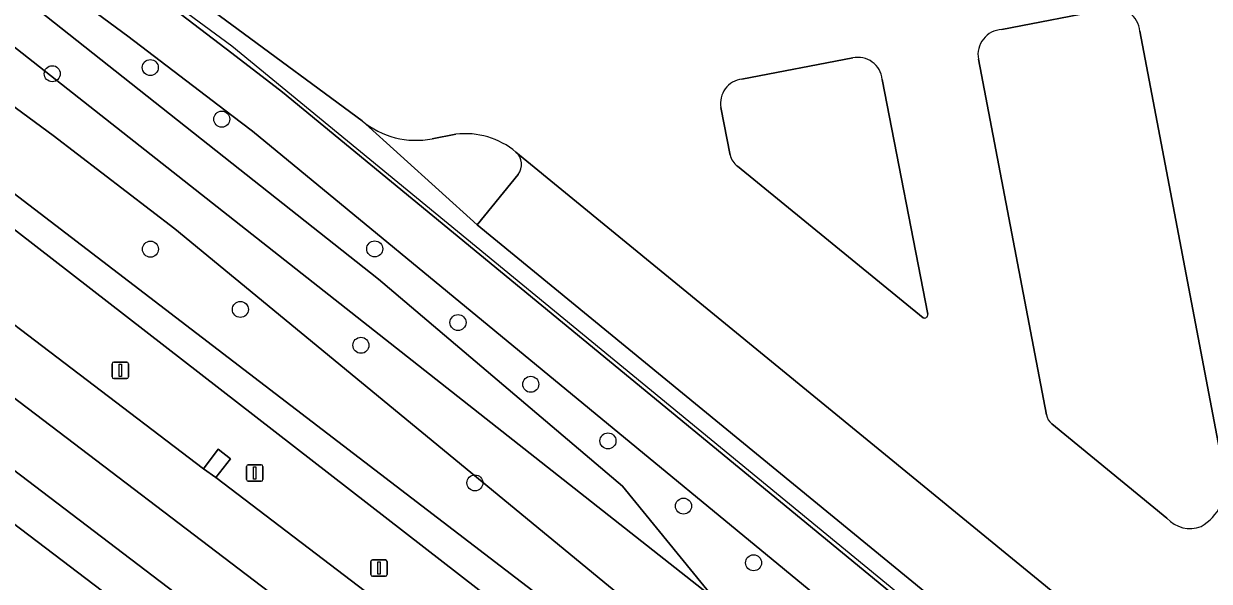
# Model space of a CAD drawing. Extents: x 158086 to 159499, y 382904 to 383981.
# Drawn here: x 158987.3 to 159059.7, y 383751.7 to 383785.7 of the extents above; entities that cross this region are included whole.
import ezdxf

# ---------------------------------------------------------------- set-up
doc = ezdxf.new("R2010")
doc.units = 0
for name, color, linetype in [('IMGEO_Berm_groen', 7, 'Continuous'), ('IMGEO_Berm_open', 7, 'Continuous'), ('IMGEO_Boom', 7, 'Continuous'), ('IMGEO_Groenvoorziening', 7, 'Continuous'), ('IMGEO_Haag', 7, 'Continuous'), ('IMGEO_Hek', 7, 'Continuous'), ('IMGEO_Lichtmast', 7, 'Continuous'), ('IMGEO_Parkeervlak_gesloten', 7, 'Continuous'), ('IMGEO_Parkeervlak_open', 7, 'Continuous'), ('IMGEO_Rijbaan_lokaal_gesloten', 7, 'Continuous'), ('IMGEO_Rijbaan_regionaal_gesloten', 7, 'Continuous'), ('IMGEO_Voetpad_gesloten', 7, 'Continuous')]:
    doc.layers.add(name, color=color, linetype=linetype)

msp = doc.modelspace()

# ---------------------------------------------------------------- linework, layer by layer
at = {"layer": 'IMGEO_Berm_groen'}
msp.add_lwpolyline([(158969.077, 383788.862), (158963.368, 383793.075), (158929.248, 383818.252), (158928.402, 383818.589), (158927.446, 383818.695), (158926.495, 383818.522), (158924.953, 383817.753), (158925.324, 383817.469), (158937.137, 383810.244), (158978.934, 383779.172), (159030.868, 383738.885), (159072.659, 383708.042), (159082.721, 383700.616), (159072.943, 383708.425), (159046.929, 383729.198), (159036.552, 383737.15)], close=True, dxfattribs=at)
for points in [[(159035.196, 383721.511), (158969.09, 383771.838), (158912.434, 383814.964), (158909.887, 383813.753), (158966.637, 383770.42), (159063.996, 383696.408), (159075.868, 383687.383), (159089.547, 383677.25)], [(159030.868, 383738.885), (158978.934, 383779.172), (158937.137, 383810.244)], [(158983.073, 383770.097), (158998.269, 383758.528), (158999.177, 383759.732), (158999.933, 383759.14), (158999.026, 383757.998), (159014.223, 383746.419), (159015.131, 383747.623), (159015.887, 383747.032), (159014.969, 383745.815), (159030.171, 383734.294), (159031.078, 383735.498), (159031.835, 383734.906), (159030.931, 383733.708), (159046.125, 383722.098), (159047.033, 383723.302), (159047.789, 383722.711), (159046.874, 383721.57), (159062.093, 383710.009)]]:
    msp.add_lwpolyline(points, dxfattribs=at)
at = {"layer": 'IMGEO_Berm_open'}
msp.add_lwpolyline([(158998.269, 383758.528), (158999.026, 383757.998), (158999.933, 383759.14), (158999.177, 383759.732)], close=True, dxfattribs=at)
at = {"layer": 'IMGEO_Boom'}
for centre in [(158995.029, 383783.031), (158989.042, 383782.656), (158999.389, 383779.879), (158995.038, 383771.94), (159008.727, 383771.958), (159000.525, 383768.258), (159013.813, 383767.46), (159007.888, 383766.069), (159018.254, 383763.687), (159022.969, 383760.23), (159014.846, 383757.67), (159027.579, 383756.252), (159031.857, 383752.789)]:
    msp.add_circle(centre, 0.489, dxfattribs=at)
at = {"layer": 'IMGEO_Groenvoorziening'}
for points in [[(159014.98, 383773.429), (159007.962, 383779.777), (159000, 383785.641), (158972.724, 383805.711), (158972.097, 383804.858), (158972.132, 383804.833), (158972.03, 383804.707), (158995.374, 383787.462), (159000, 383783.909), (159003.102, 383781.527), (159041.409, 383750), (159072.084, 383724.754)], [(159007.962, 383779.777), (159014.98, 383773.429), (159017.481, 383776.508)], [(159013.687, 383778.956), (159012.239, 383778.685)], [(159087.276, 383715.072), (159088.646, 383714.286), (159092.283, 383712.2), (159111.307, 383715.662), (159110.105, 383721.812), (159109.042, 383721.609), (159110.037, 383716.811), (159093.313, 383713.59), (159091.918, 383714.335), (159079.557, 383720.938), (159070.891, 383727.88), (159071.013, 383728.101), (159063.833, 383733.533), (159060.309, 383736.199), (159060.387, 383736.293), (159055.647, 383740.09), (159043.559, 383750), (159014.98, 383773.429)]]:
    msp.add_lwpolyline(points, dxfattribs=at)
for points in [[(159036.644, 383750), (159001.257, 383779.136), (159000, 383780.098), (158993.653, 383784.956), (158970.094, 383802.316), (158969.37, 383801.422), (158969.011, 383800.922), (158979.214, 383793.654), (159000, 383777.199), (159008.962, 383770.105), (159023.854, 383757.471), (159029.454, 383750.609), (159040.532, 383741.876), (159042.981, 383744.783)], [(159000, 383777.199), (158979.214, 383793.654), (158969.011, 383800.922), (158967.786, 383799.22), (159029.454, 383750.609), (159023.854, 383757.471), (159008.962, 383770.105)], [(158967.786, 383799.22), (158965.604, 383796.184), (158989.089, 383778.879), (158996.531, 383773.183), (159038.084, 383738.97), (159038.526, 383739.494), (159029.951, 383750), (159029.454, 383750.609)], [(158996.531, 383773.183), (158989.089, 383778.879), (158965.604, 383796.184), (158963.368, 383793.075), (158969.077, 383788.862), (159036.552, 383737.15), (159038.084, 383738.97)]]:
    msp.add_lwpolyline(points, close=True, dxfattribs=at)
for centre, radius, start, end in [((159011.239, 383783.692), 5.106, 230.06484, 281.28972), ((159014.261, 383774.169), 4.822, 50.17974, 96.84137), ((159016.717, 383777.122), 0.98, 321.17216, 49.88292)]:
    msp.add_arc(centre, radius, start, end, dxfattribs=at)
at = {"layer": 'IMGEO_Haag'}
for points in [[(159000, 383785.641), (158972.724, 383805.711), (158972.097, 383804.858), (158972.132, 383804.833), (158972.03, 383804.707), (158995.374, 383787.462), (159000, 383783.909), (159003.102, 383781.527), (159041.409, 383750), (159072.084, 383724.754)], [(159087.276, 383715.072), (159088.646, 383714.286), (159092.283, 383712.2), (159111.307, 383715.662), (159110.105, 383721.812), (159109.042, 383721.609), (159110.037, 383716.811), (159093.313, 383713.59), (159079.557, 383720.938), (159070.891, 383727.88), (159071.013, 383728.101), (159063.833, 383733.533), (159060.309, 383736.199), (159060.387, 383736.293), (159055.647, 383740.09), (159043.559, 383750), (159014.98, 383773.429), (159007.962, 383779.777), (159000, 383785.641)]]:
    msp.add_lwpolyline(points, dxfattribs=at)
at = {"layer": 'IMGEO_Hek'}
msp.add_lwpolyline([(159087.276, 383715.072), (159077.418, 383720.905), (159072.654, 383724.663), (159000, 383784.331), (158972.132, 383804.833)], dxfattribs=at)
at = {"layer": 'IMGEO_Lichtmast'}
for p, q in [((158992.699, 383764.141), (158992.699, 383764.941)), ((158992.699, 383764.941), (158992.699, 383764.141)), ((158992.799, 383765.041), (158993.589, 383765.041)), ((158993.589, 383765.041), (158992.799, 383765.041)), ((158993.689, 383764.941), (158993.689, 383764.141)), ((158993.689, 383764.141), (158993.689, 383764.941)), ((158993.589, 383764.041), (158992.799, 383764.041)), ((158992.799, 383764.041), (158993.589, 383764.041)), ((159000.908, 383757.872), (159000.908, 383758.672)), ((159000.908, 383758.672), (159000.908, 383757.872)), ((159001.008, 383758.772), (159001.798, 383758.772)), ((159001.798, 383758.772), (159001.008, 383758.772)), ((159001.898, 383758.672), (159001.898, 383757.872)), ((159001.898, 383757.872), (159001.898, 383758.672)), ((159001.798, 383757.772), (159001.008, 383757.772)), ((159001.008, 383757.772), (159001.798, 383757.772)), ((159008.492, 383752.064), (159008.492, 383752.864)), ((159008.492, 383752.864), (159008.492, 383752.064)), ((159008.592, 383752.964), (159009.382, 383752.964)), ((159009.382, 383752.964), (159008.592, 383752.964)), ((159009.482, 383752.864), (159009.482, 383752.064)), ((159009.482, 383752.064), (159009.482, 383752.864)), ((159009.382, 383751.964), (159008.592, 383751.964)), ((159008.592, 383751.964), (159009.382, 383751.964))]:
    msp.add_line(p, q, dxfattribs=at)
for points in [[(158993.119, 383764.916), (158993.269, 383764.916), (158993.269, 383764.166), (158993.119, 383764.166), (158993.119, 383764.916)], [(159001.328, 383758.647), (159001.478, 383758.647), (159001.478, 383757.897), (159001.328, 383757.897), (159001.328, 383758.647)], [(159008.912, 383752.839), (159009.062, 383752.839), (159009.062, 383752.089), (159008.912, 383752.089), (159008.912, 383752.839)]]:
    msp.add_lwpolyline(points, dxfattribs=at)
for centre, start, end in [((158992.799, 383764.941), 90, 180), ((158992.799, 383764.941), 90, 180), ((158993.589, 383764.941), 0, 90), ((158993.589, 383764.941), 360, 90), ((158992.799, 383764.141), 180, 270), ((158992.799, 383764.141), 180, 270), ((158993.589, 383764.141), 270, 0), ((158993.589, 383764.141), 270, 0), ((159001.008, 383758.672), 90, 180), ((159001.008, 383758.672), 90, 180), ((159001.798, 383758.672), 0, 90), ((159001.798, 383758.672), 360, 90), ((159001.008, 383757.872), 180, 270), ((159001.008, 383757.872), 180, 270), ((159001.798, 383757.872), 270, 0), ((159001.798, 383757.872), 270, 0), ((159008.592, 383752.864), 90, 180), ((159008.592, 383752.864), 90, 180), ((159009.382, 383752.864), 0, 90), ((159009.382, 383752.864), 360, 90), ((159008.592, 383752.064), 180, 270), ((159008.592, 383752.064), 180, 270), ((159009.382, 383752.064), 270, 0), ((159009.382, 383752.064), 270, 0)]:
    msp.add_arc(centre, 0.1, start, end, dxfattribs=at)
at = {"layer": 'IMGEO_Parkeervlak_gesloten'}
for points in [[(159053.551, 383786.607), (159047.01, 383785.353)], [(159060.627, 383758.003), (159055.432, 383785.256)], [(159037.911, 383783.619), (159031.146, 383782.326)], [(159045.584, 383783.542), (159049.744, 383761.833)], [(159042.487, 383767.974), (159039.712, 383782.31)], [(159029.859, 383780.591), (159030.423, 383777.69)], [(159030.879, 383777.012), (159042.21, 383767.754)], [(159050.067, 383761.281), (159057.095, 383755.515)]]:
    msp.add_lwpolyline(points, dxfattribs=at)
for centre, radius, start, end in [((159053.931, 383785.151), 1.505, 4.00024, 104.62531), ((159047.094, 383783.82), 1.536, 93.14391, 190.42157), ((159038.228, 383782.162), 1.491, 5.70531, 102.274), ((159031.333, 383780.842), 1.496, 97.19659, 189.66834), ((159031.517, 383777.934), 1.121, 192.548, 235.2989), ((159042.294, 383767.932), 0.197, 244.72472, 12.19016), ((159050.528, 383761.922), 0.789, 186.43961, 234.22803), ((159057.753, 383757.549), 2.91, 299.3684, 8.9826), ((159058.492, 383756.735), 1.855, 221.14283, 291.78257)]:
    msp.add_arc(centre, radius, start, end, dxfattribs=at)
at = {"layer": 'IMGEO_Parkeervlak_open'}
for points in [[(159059.559, 383743.285), (159051.364, 383750), (159017.349, 383777.872)], [(159017.481, 383776.508), (159014.98, 383773.429), (159043.559, 383750), (159055.647, 383740.09), (159058.238, 383743.135)]]:
    msp.add_lwpolyline(points, dxfattribs=at)
msp.add_arc((159016.717, 383777.122), 0.98, 321.17216, 49.88292, dxfattribs=at)
at = {"layer": 'IMGEO_Rijbaan_lokaal_gesloten'}
for points in [[(158979.807, 383804.884), (158974.791, 383808.584), (158972.724, 383805.711), (159000, 383785.641), (159007.962, 383779.777)], [(159047.01, 383785.353), (159053.551, 383786.607)], [(159055.432, 383785.256), (159060.627, 383758.003)], [(159031.146, 383782.326), (159037.911, 383783.619)], [(159049.744, 383761.833), (159045.584, 383783.542)], [(159039.712, 383782.31), (159042.487, 383767.974)], [(159030.423, 383777.69), (159029.859, 383780.591)], [(159012.239, 383778.685), (159013.687, 383778.956)], [(159017.349, 383777.872), (159051.364, 383750), (159059.559, 383743.285), (159062.798, 383740.641), (159070.901, 383733.977)], [(159042.21, 383767.754), (159030.879, 383777.012)], [(159057.095, 383755.515), (159050.067, 383761.281)]]:
    msp.add_lwpolyline(points, dxfattribs=at)
for centre, radius, start, end in [((159053.931, 383785.151), 1.505, 4.00024, 104.62531), ((159047.094, 383783.82), 1.536, 93.14391, 190.42157), ((159038.228, 383782.162), 1.491, 5.70531, 102.274), ((159031.333, 383780.842), 1.496, 97.19659, 189.66834), ((159011.239, 383783.692), 5.106, 230.06484, 281.28972), ((159014.261, 383774.169), 4.822, 50.17974, 96.84137), ((159031.517, 383777.934), 1.121, 192.548, 235.2989), ((159042.294, 383767.932), 0.197, 244.72472, 12.19016), ((159050.528, 383761.922), 0.789, 186.43961, 234.22803), ((159057.753, 383757.549), 2.91, 299.3684, 8.9826), ((159058.492, 383756.735), 1.855, 221.14283, 291.78257)]:
    msp.add_arc(centre, radius, start, end, dxfattribs=at)
at = {"layer": 'IMGEO_Rijbaan_regionaal_gesloten'}
for points in [[(158916.261, 383816.783), (158912.434, 383814.964), (158969.09, 383771.838), (159035.196, 383721.511), (159065.54, 383698.458), (159067.635, 383701.28), (159009.14, 383745.793), (158989.893, 383760.433), (158960.529, 383782.768), (158943.761, 383795.523), (158928.034, 383807.485)], [(158909.887, 383813.753), (158906.518, 383812.152), (158926.241, 383796.967), (158945.802, 383782.061), (158967.516, 383765.514), (158989.348, 383748.876), (159023.873, 383722.566), (159062.009, 383693.704), (159063.996, 383696.408), (158966.637, 383770.42)]]:
    msp.add_lwpolyline(points, close=True, dxfattribs=at)
for points in [[(158943.761, 383795.523), (158960.529, 383782.768), (158989.893, 383760.433), (159009.14, 383745.793), (159067.635, 383701.28)], [(159062.093, 383710.009), (159046.874, 383721.57), (159046.125, 383722.098), (159030.931, 383733.708), (159030.171, 383734.294), (159014.969, 383745.815), (159014.223, 383746.419), (158999.026, 383757.998), (158998.269, 383758.528), (158983.073, 383770.097), (158982.302, 383770.669), (158967.11, 383782.262), (158966.344, 383782.841), (158951.147, 383794.413)]]:
    msp.add_lwpolyline(points, dxfattribs=at)
at = {"layer": 'IMGEO_Voetpad_gesloten'}
msp.add_lwpolyline([(159072.084, 383724.754), (159041.409, 383750), (159003.102, 383781.527), (159000, 383783.909), (158995.374, 383787.462), (158972.03, 383804.707), (158970.094, 383802.316), (158993.653, 383784.956), (159000, 383780.098), (159001.257, 383779.136), (159036.644, 383750), (159042.981, 383744.783), (159070.084, 383722.467)], dxfattribs=at)

doc.saveas('drawing.dxf')
